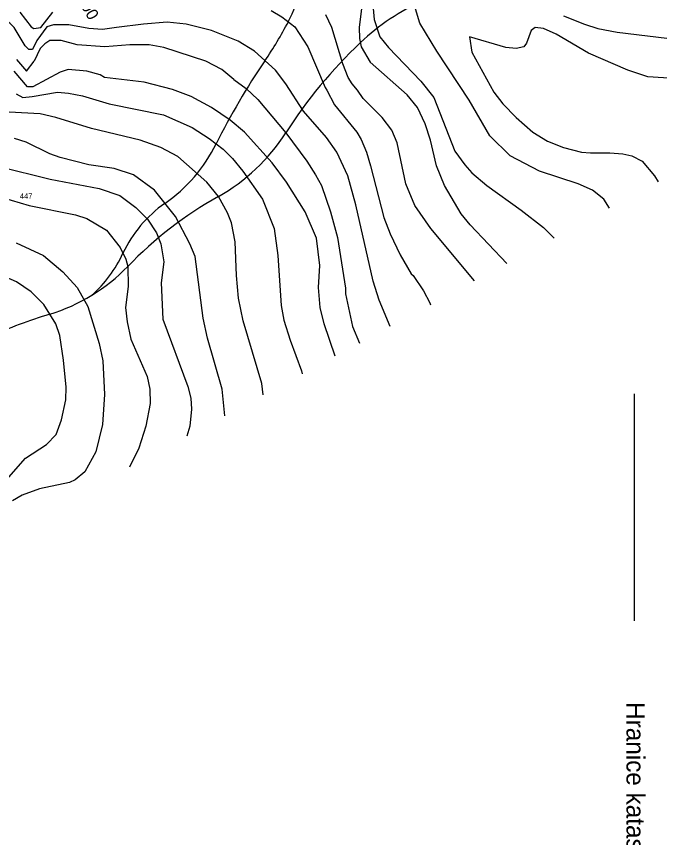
# Model space of a CAD drawing. Extents: x -510989 to -501240, y -1184665 to -1176089.
# Drawn here: x -509751 to -509043, y -1181798 to -1180894 of the extents above; entities that cross this region are included whole.
import ezdxf

# ---------------------------------------------------------------- set-up
doc = ezdxf.new("R2010")
doc.units = 0
for name, color, linetype in [('legenda', 7, 'Continuous'), ('NAVRH_rozvodnice', 7, 'Continuous'), ('STAV_povodi', 7, 'Continuous'), ('trasovani_toku', 7, 'Continuous'), ('vrstevnice_01', 7, 'Continuous'), ('vrstevnice_02', 7, 'Continuous'), ('vrstevnice_05', 7, 'Continuous')]:
    doc.layers.add(name, color=color, linetype=linetype)

msp = doc.modelspace()

# ---------------------------------------------------------------- linework, layer by layer
at = {"layer": 'legenda'}
msp.add_line((-509070.76, -1181309.23), (-509070.76, -1181559.06), dxfattribs=at)
at = {"layer": 'NAVRH_rozvodnice'}
for centre, radius, start, end in [((-509618.25, -1180812.49), 187.94, 332.42346, 344.09482), ((-509199.37, -1181105.52), 251.76, 114.32225, 133.36843), ((-509823.31, -1180705.4), 419.29, 325.56382, 332.42346), ((-509009.54, -1181306.48), 528.2, 133.36843, 147.41316), ((-508861.31, -1181364.98), 747.11, 145.56382, 153.7035), ((-509631.57, -1180908.87), 210.05, 299.32731, 327.41316), ((-509686.4, -1180957.26), 173.22, 304.79993, 333.7035), ((-509315.38, -1181471.68), 435.5, 119.32731, 135.9706), ((-509509.01, -1181212.5), 137.61, 124.79993, 155.0724), ((-509763.15, -1181094.38), 142.64, 311.79581, 335.0724), ((-509772.74, -1181029.57), 200.61, 286.91768, 315.9706), ((-509555.13, -1181744.99), 547.17, 106.91768, 114.35133)]:
    msp.add_arc(centre, radius, start, end, dxfattribs=at)
at = {"layer": 'STAV_povodi'}
for centre, radius, start, end in [((-509199.37, -1181105.52), 251.76, 114.32225, 133.36843), ((-509009.54, -1181306.48), 528.2, 133.36843, 147.41316), ((-509631.57, -1180908.87), 210.05, 299.32731, 327.41316), ((-509315.38, -1181471.68), 435.5, 119.32731, 135.9706), ((-509772.74, -1181029.57), 200.61, 286.91768, 315.9706), ((-509555.13, -1181744.99), 547.17, 106.91768, 114.35133)]:
    msp.add_arc(centre, radius, start, end, dxfattribs=at)
at = {"layer": 'vrstevnice_01'}
for points in [[(-509252.69, -1180986), (-509288.09, -1180932), (-509306.69, -1180901), (-509323.41, -1180846)], [(-509369.91, -1180876), (-509373.81, -1180906), (-509373.19, -1180918), (-509371.31, -1180927), (-509361.41, -1180944), (-509320.69, -1180980)], [(-509747.19, -1180889), (-509735, -1180905), (-509731.91, -1180907), (-509724.19, -1180906), (-509711.09, -1180889)], [(-509470.41, -1180887), (-509458.81, -1180894), (-509444.5, -1180905), (-509430.31, -1180927), (-509411.09, -1180972)], [(-509148.59, -1180893), (-509125.5, -1180902), (-509110.69, -1180907), (-509089.69, -1180911), (-509022.69, -1180919)], [(-509511.81, -1180963), (-509524.81, -1180952), (-509542.41, -1180943), (-509588.81, -1180928), (-509604.91, -1180925), (-509626.31, -1180925), (-509653.91, -1180927), (-509684.19, -1180925), (-509702, -1180920), (-509714.19, -1180920), (-509719.81, -1180924), (-509724.81, -1180929), (-509731.69, -1180943)], [(-509751.09, -1180941), (-509740.09, -1180954), (-509731.69, -1180943)], [(-509511.81, -1180963), (-509498.09, -1180973), (-509485.31, -1180985), (-509454.59, -1181022), (-509431.31, -1181053), (-509421.81, -1181068), (-509415.09, -1181080), (-509405.09, -1181109), (-509397.5, -1181137), (-509388.81, -1181193), (-509388.59, -1181199), (-509381, -1181235), (-509373.19, -1181253.28)], [(-509411.09, -1180972), (-509409.09, -1180975), (-509401, -1180991), (-509376.31, -1181021), (-509371.41, -1181029), (-509365.5, -1181043), (-509361, -1181058), (-509346.31, -1181115), (-509339.5, -1181133), (-509328.5, -1181156), (-509316.5, -1181177), (-509314.09, -1181179), (-509302.91, -1181196), (-509296, -1181209), (-509295.27, -1181211.24)], [(-509751.5, -1180979), (-509744.09, -1180983), (-509733.59, -1180982), (-509705.69, -1180977), (-509693.59, -1180978), (-509678.41, -1180981), (-509648.91, -1180990), (-509589.19, -1181002), (-509557.69, -1181016), (-509538.91, -1181028), (-509523.31, -1181040), (-509513.31, -1181050), (-509501.81, -1181064), (-509480.09, -1181095), (-509467.19, -1181127), (-509463.19, -1181157), (-509459.59, -1181212), (-509456.5, -1181228), (-509449.81, -1181250), (-509437.19, -1181284), (-509436.34, -1181287.35)], [(-509210.93, -1181165.74), (-509251.41, -1181123), (-509261.19, -1181111), (-509279.5, -1181080), (-509288.41, -1181058), (-509295.09, -1181030), (-509300.81, -1181012), (-509309.31, -1180994), (-509320.69, -1180980)], [(-509098.15, -1181104.89), (-509104.09, -1181095), (-509116.59, -1181085), (-509132.41, -1181078), (-509175, -1181064), (-509207.5, -1181047), (-509229.81, -1181025), (-509252.69, -1180986)], [(-509521.52, -1181333.31), (-509524.69, -1181304), (-509540.81, -1181248), (-509545.31, -1181226), (-509554.41, -1181158), (-509560.09, -1181144), (-509576.09, -1181114), (-509599, -1181085), (-509622.09, -1181068), (-509643.5, -1181061), (-509671.31, -1181057), (-509702.81, -1181049), (-509714.31, -1181045), (-509740.5, -1181032), (-509753.19, -1181028)], [(-509787.09, -1181087), (-509737, -1181102), (-509686.09, -1181112), (-509673.5, -1181116), (-509652, -1181129), (-509636.91, -1181148), (-509630.69, -1181161), (-509628.5, -1181169), (-509628, -1181191), (-509630.81, -1181214), (-509629.31, -1181230), (-509625.19, -1181249), (-509607.19, -1181290), (-509604, -1181304), (-509603.91, -1181320), (-509608.41, -1181345), (-509616.19, -1181369), (-509626.54, -1181389.97)], [(-509762, -1181404), (-509741.09, -1181380), (-509718.09, -1181365), (-509707.5, -1181354), (-509701.5, -1181338), (-509696.59, -1181316), (-509696.41, -1181302), (-509699.31, -1181272), (-509703.41, -1181245), (-509707.81, -1181232), (-509720.91, -1181211), (-509734.81, -1181197), (-509751, -1181186), (-509771.5, -1181177)]]:
    msp.add_lwpolyline(points, dxfattribs=at)
at = {"layer": 'vrstevnice_02'}
for points in [[(-509358.19, -1180885), (-509357.19, -1180897), (-509350.81, -1180916), (-509341.31, -1180928)], [(-509454.41, -1180968), (-509465.91, -1180953), (-509489.09, -1180932), (-509506.81, -1180921), (-509536.19, -1180909), (-509564.19, -1180902), (-509585.19, -1180900), (-509611.19, -1180902), (-509641, -1180906), (-509656.31, -1180908), (-509671.41, -1180907), (-509693.5, -1180903), (-509710.31, -1180903), (-509717.59, -1180905), (-509728.5, -1180920), (-509733.41, -1180930), (-509737.5, -1180930), (-509741.31, -1180926), (-509753.41, -1180906), (-509758.5, -1180901), (-509772.81, -1180892)], [(-509375.31, -1180975), (-509381.19, -1180968), (-509385.69, -1180961), (-509391.69, -1180946), (-509403.81, -1180906), (-509410.31, -1180892)], [(-508913.98, -1181005.53), (-508917.91, -1180997), (-508929.41, -1180979), (-508956, -1180957), (-508968, -1180953), (-508982.41, -1180951), (-509027.31, -1180962), (-509055.69, -1180960), (-509077.81, -1180953), (-509121, -1180934), (-509156.81, -1180913), (-509170.5, -1180907), (-509180, -1180906), (-509184.31, -1180909), (-509189.5, -1180923), (-509192.5, -1180927), (-509200.81, -1180929), (-509212.31, -1180928), (-509252, -1180916), (-509249.59, -1180933), (-509225.5, -1180977), (-509215.59, -1180990)], [(-509341.31, -1180928), (-509305.59, -1180965), (-509291.5, -1180983)], [(-509400, -1181267.75), (-509412.31, -1181232), (-509416.5, -1181214), (-509418.59, -1181192), (-509417.09, -1181168), (-509420.81, -1181138), (-509433, -1181109), (-509453.81, -1181076), (-509469.5, -1181055), (-509499.91, -1181021), (-509515.81, -1181008), (-509536.19, -1180994), (-509558.81, -1180982), (-509579.09, -1180974), (-509610.59, -1180966), (-509654, -1180961), (-509658.81, -1180958), (-509673.41, -1180954), (-509694.09, -1180952), (-509702.81, -1180955), (-509733, -1180971), (-509738.81, -1180971), (-509753.41, -1180954)], [(-509339.37, -1181235.03), (-509351.81, -1181206), (-509358.31, -1181185), (-509377.19, -1181101), (-509386.31, -1181069), (-509398.41, -1181043), (-509409.59, -1181027), (-509435, -1180998), (-509454.41, -1180968)], [(-509246.54, -1181184.95), (-509294.91, -1181127), (-509312.31, -1181102), (-509322.19, -1181078), (-509331.91, -1181033), (-509337.69, -1181019), (-509348.31, -1181005), (-509369.41, -1180984), (-509375.31, -1180975)], [(-509291.5, -1180983), (-509268.19, -1181042), (-509257.41, -1181057), (-509249.69, -1181066), (-509233.19, -1181080), (-509195.19, -1181107), (-509170.59, -1181126), (-509159.01, -1181137.73)], [(-509215.59, -1180990), (-509215.5, -1180990), (-509200.59, -1181005), (-509182.59, -1181021), (-509166.09, -1181031), (-509148.69, -1181038), (-509128.69, -1181043), (-509118.81, -1181044), (-509097.5, -1181044), (-509083.41, -1181045), (-509073.5, -1181047), (-509061.91, -1181053), (-509048.41, -1181069), (-509044.38, -1181075.88)], [(-509479.21, -1181310.48), (-509480.91, -1181298), (-509501.31, -1181229), (-509506.41, -1181204), (-509508.69, -1181179), (-509510.31, -1181142), (-509514.09, -1181121), (-509518.5, -1181110), (-509528.69, -1181092), (-509541.31, -1181076), (-509573.5, -1181048), (-509592.19, -1181038), (-509614.69, -1181030), (-509668.31, -1181017), (-509707.69, -1181005), (-509724.81, -1181001), (-509759.09, -1180999)], [(-509770.59, -1181059), (-509714.09, -1181073), (-509660.09, -1181083), (-509637.31, -1181091), (-509619.5, -1181104), (-509606.81, -1181117), (-509597, -1181132), (-509592, -1181144), (-509588.69, -1181164), (-509591.81, -1181187), (-509589.81, -1181227), (-509562.19, -1181301), (-509559.19, -1181314), (-509558.41, -1181326), (-509560.19, -1181345), (-509563.6, -1181356.01)], [(-509751.5, -1181143), (-509721.09, -1181157), (-509700.09, -1181175), (-509684.31, -1181192), (-509672.41, -1181213), (-509660, -1181254), (-509656.09, -1181273), (-509654, -1181310), (-509656.41, -1181343), (-509663.69, -1181373), (-509675.69, -1181395), (-509686.41, -1181404), (-509692.81, -1181407), (-509725.59, -1181414), (-509744.91, -1181421), (-509755.31, -1181427)]]:
    msp.add_lwpolyline(points, dxfattribs=at)

# ---------------------------------------------------------------- texts
at = {"layer": 'legenda'}
msp.add_text('Hranice katastrálního území', height=20, rotation=270, dxfattribs=at).set_placement((-509079.29, -1181648.76))
at = {"layer": 'trasovani_toku'}
msp.add_text('0,400', height=13, rotation=299.18723, dxfattribs=at).set_placement((-509692.15, -1180860.8))
at = {"layer": 'vrstevnice_05'}
msp.add_text('447', height=6, dxfattribs=at).set_placement((-509747.29, -1181094.44))

doc.saveas('drawing.dxf')
